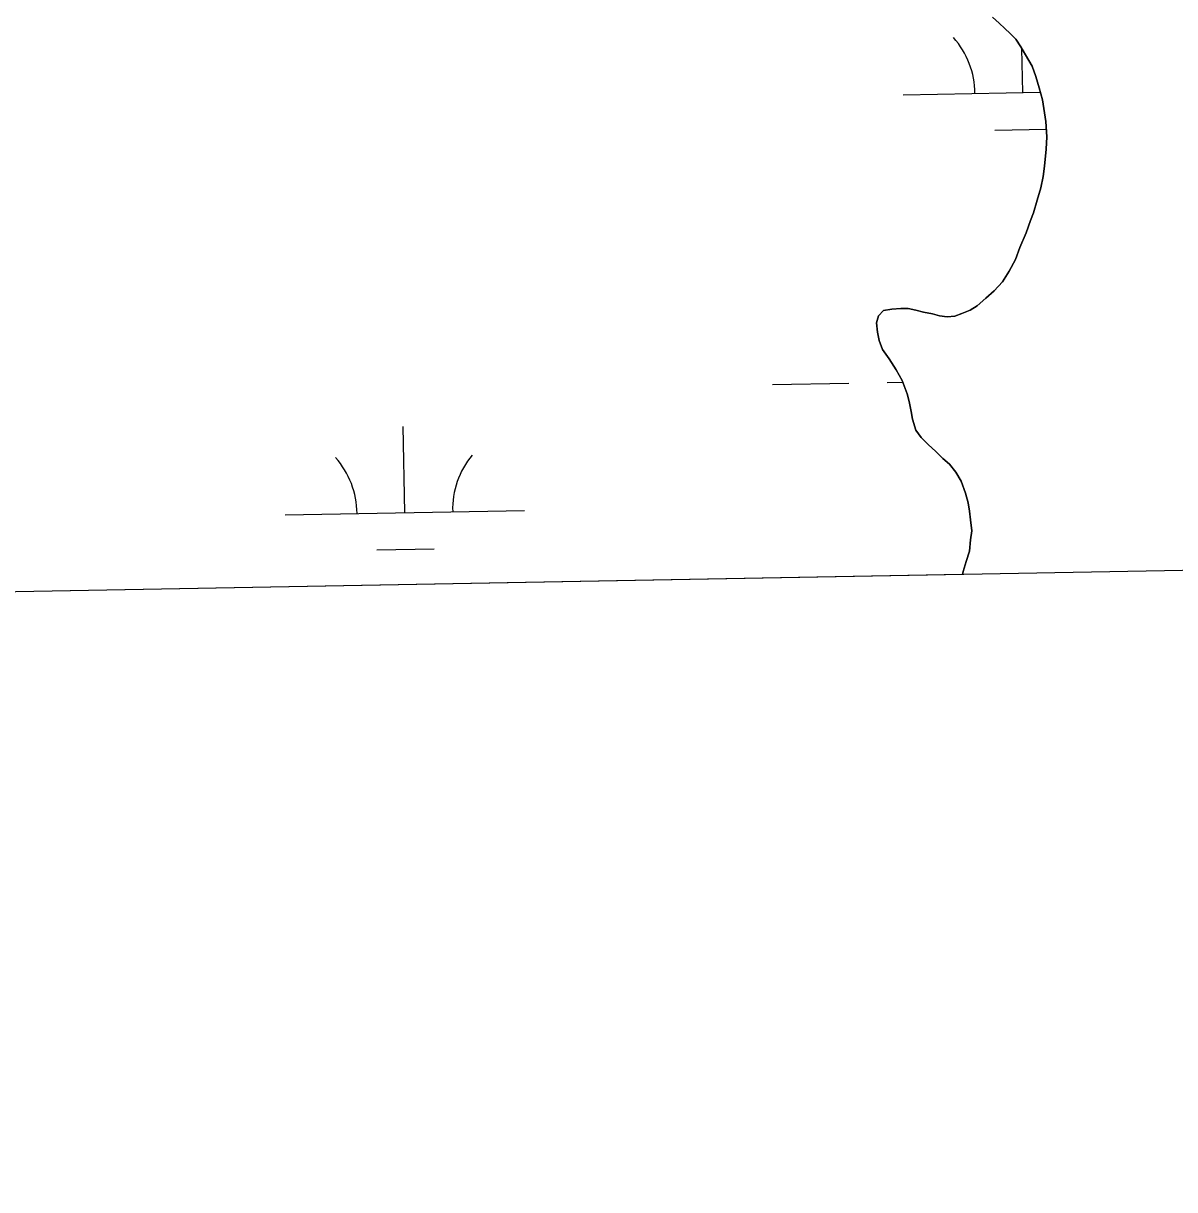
# Model space of a CAD drawing. Extents: x 3925854 to 3964121, y 224593 to 250589.
# Drawn here: x 3943862.8 to 3944344, y 230027.7 to 230515.2 of the extents above; entities that cross this region are included whole.
import ezdxf

# ---------------------------------------------------------------- set-up
doc = ezdxf.new("R2010")
doc.units = 0
for name, color, linetype in [('V-GRID-FRAM', 7, 'Continuous'), ('V-TOPO-SHOR', 7, 'Continuous'), ('V-WETL-SWMP', 7, 'Continuous')]:
    doc.layers.add(name, color=color, linetype=linetype)

msp = doc.modelspace()

# ---------------------------------------------------------------- linework, layer by layer
at = {"layer": 'V-GRID-FRAM'}
msp.add_lwpolyline([(3929791.517, 248207.597), (3961703.892, 248787.859), (3962042.387, 230608.264), (3930114.146, 230027.713), (3929791.517, 248207.597)], dxfattribs=at)
at = {"layer": 'V-TOPO-SHOR'}
for points in [[(3944268.554, 230403.361), (3944271.976, 230407.124), (3944274.862, 230411.68), (3944277.475, 230416.499), (3944279.287, 230421.578), (3944281.888, 230427.731), (3944283.703, 230432.81), (3944285.001, 230436.017), (3944286.544, 230441.358), (3944288.092, 230446.435), (3944289.108, 230451.24), (3944289.597, 230455.506), (3944290.322, 230462.702), (3944290.537, 230467.765), (3944290.207, 230474.153), (3944289.636, 230477.876), (3944288.784, 230483.193), (3944287.402, 230488.239), (3944286.021, 230493.019), (3944284.381, 230497.262), (3944281.669, 230502.028), (3944279.771, 230505.473), (3944277.608, 230508.645), (3944275.187, 230511.019), (3944273.035, 230513.126), (3944270.616, 230515.233), (3944267.927, 230517.869)], [(3944255.268, 230284.841), (3944255.627, 230286.052), (3944256.915, 230290.326), (3944258.203, 230294.6), (3944258.687, 230299.399), (3944259.182, 230303.132), (3944258.603, 230307.652), (3944258.3, 230311.38), (3944257.732, 230314.835), (3944256.626, 230318.818), (3944254.711, 230323.858), (3944252.543, 230327.565), (3944249.845, 230331), (3944247.158, 230333.369), (3944244.199, 230336.269), (3944240.973, 230339.167), (3944238.014, 230342.067), (3944235.853, 230345.239), (3944234.475, 230349.753), (3944233.91, 230352.944), (3944233.068, 230357.195), (3944232.237, 230360.382), (3944230.049, 230365.953), (3944227.608, 230370.456), (3944224.632, 230374.954), (3944221.929, 230378.921), (3944220.559, 230382.636), (3944219.728, 230386.089), (3944219.42, 230390.08), (3944220.188, 230393.017), (3944222.298, 230395.169), (3944225.755, 230395.737), (3944229.478, 230396.042), (3944232.675, 230396.073), (3944235.878, 230395.307), (3944239.081, 230394.541), (3944242.819, 230393.779), (3944245.756, 230393.011), (3944248.957, 230392.509), (3944252.149, 230392.808), (3944255.068, 230393.904), (3944258.515, 230395.27), (3944261.427, 230397.162), (3944265.121, 230400.396), (3944268.554, 230403.361)]]:
    msp.add_lwpolyline(points, dxfattribs=at)
at = {"layer": 'V-WETL-SWMP'}
for p, q in [((3944270.617, 230515.233), (3944273.035, 230513.127)), ((3944273.035, 230513.127), (3944275.187, 230511.019)), ((3944275.187, 230511.019), (3944277.608, 230508.646)), ((3944277.608, 230508.646), (3944279.77, 230505.472)), ((3944279.77, 230505.472), (3944281.669, 230502.029)), ((3944280.521, 230486.285), (3944280.186, 230504.718)), ((3944281.669, 230502.029), (3944284.381, 230497.263)), ((3944284.381, 230497.263), (3944286.021, 230493.019)), ((3944286.021, 230493.019), (3944287.401, 230488.239)), ((3944230.529, 230485.376), (3944287.9, 230486.419)), ((3944287.401, 230488.239), (3944288.784, 230483.193)), ((3944288.784, 230483.193), (3944289.637, 230477.876)), ((3944289.637, 230477.876), (3944290.207, 230474.153)), ((3944268.804, 230470.638), (3944290.369, 230471.03)), ((3944290.207, 230474.153), (3944290.538, 230467.765)), ((3944290.538, 230467.765), (3944290.323, 230462.703)), ((3944290.323, 230462.703), (3944289.597, 230455.505)), ((3944289.108, 230451.239), (3944288.091, 230446.435)), ((3944289.597, 230455.505), (3944289.108, 230451.239)), ((3944288.091, 230446.435), (3944286.544, 230441.359)), ((3944286.544, 230441.359), (3944285.001, 230436.017)), ((3944283.702, 230432.809), (3944281.889, 230427.73)), ((3944285.001, 230436.017), (3944283.702, 230432.809)), ((3944281.889, 230427.73), (3944279.288, 230421.579)), ((3944279.288, 230421.579), (3944277.475, 230416.5)), ((3944277.475, 230416.5), (3944274.861, 230411.68)), ((3944271.977, 230407.124), (3944268.553, 230403.361)), ((3944274.861, 230411.68), (3944271.977, 230407.124)), ((3944268.553, 230403.361), (3944265.121, 230400.397)), ((3944261.426, 230397.163), (3944258.515, 230395.27)), ((3944265.121, 230400.397), (3944261.426, 230397.163)), ((3944220.189, 230393.018), (3944219.42, 230390.08)), ((3944222.298, 230395.169), (3944220.189, 230393.018)), ((3944225.754, 230395.737), (3944222.298, 230395.169)), ((3944229.479, 230396.041), (3944225.754, 230395.737)), ((3944232.675, 230396.073), (3944229.479, 230396.041)), ((3944235.878, 230395.307), (3944232.675, 230396.073)), ((3944239.082, 230394.54), (3944235.878, 230395.307)), ((3944242.818, 230393.779), (3944239.082, 230394.54)), ((3944245.755, 230393.01), (3944242.818, 230393.779)), ((3944248.956, 230392.51), (3944245.755, 230393.01)), ((3944252.149, 230392.808), (3944248.956, 230392.51)), ((3944255.067, 230393.903), (3944252.149, 230392.808)), ((3944258.515, 230395.27), (3944255.067, 230393.903)), ((3944219.42, 230390.08), (3944219.727, 230386.089)), ((3944219.727, 230386.089), (3944220.56, 230382.635)), ((3944220.56, 230382.635), (3944221.93, 230378.921)), ((3944221.93, 230378.921), (3944224.633, 230374.953)), ((3944224.633, 230374.953), (3944227.608, 230370.456)), ((3944227.608, 230370.456), (3944230.05, 230365.953)), ((3944175.878, 230364.291), (3944207.872, 230364.873)), ((3944223.87, 230365.164), (3944230.314, 230365.281)), ((3944230.05, 230365.953), (3944232.237, 230360.383)), ((3944232.237, 230360.383), (3944233.068, 230357.196)), ((3944233.068, 230357.196), (3944233.91, 230352.943)), ((3944233.91, 230352.943), (3944234.475, 230349.753)), ((3944234.475, 230349.753), (3944235.853, 230345.24)), ((3944022.234, 230310.747), (3944021.579, 230346.741)), ((3944235.853, 230345.24), (3944238.015, 230342.066)), ((3944238.015, 230342.066), (3944240.974, 230339.166)), ((3944240.974, 230339.166), (3944244.199, 230336.27)), ((3944244.199, 230336.27), (3944247.158, 230333.37)), ((3944247.158, 230333.37), (3944249.845, 230331)), ((3944249.845, 230331), (3944252.543, 230327.566)), ((3944252.543, 230327.566), (3944254.711, 230323.859)), ((3944254.711, 230323.859), (3944256.626, 230318.819)), ((3944256.626, 230318.819), (3944257.732, 230314.835)), ((3944257.732, 230314.835), (3944258.299, 230311.379)), ((3943972.242, 230309.838), (3944072.225, 230311.656)), ((3944258.299, 230311.379), (3944258.603, 230307.653)), ((3944258.603, 230307.653), (3944259.182, 230303.132)), ((3944259.182, 230303.132), (3944258.687, 230299.399)), ((3944010.516, 230295.1), (3944034.512, 230295.537)), ((3944258.687, 230299.399), (3944258.203, 230294.6)), ((3944256.915, 230290.326), (3944255.626, 230286.052)), ((3944258.203, 230294.6), (3944256.915, 230290.326)), ((3944255.626, 230286.052), (3944255.267, 230284.841)), ((3944255.267, 230284.841), (3943825.873, 230277.033))]:
    msp.add_line(p, q, dxfattribs=at)
for centre, start, end in [((3944225.279, 230485.755), 0.26988, 41.81354), ((3943966.991, 230310.217), 0.26988, 41.81354), ((3944077.459, 230312.226), 140.26988, 181.81353)]:
    msp.add_arc(centre, 35.246, start, end, dxfattribs=at)

doc.saveas('drawing.dxf')
